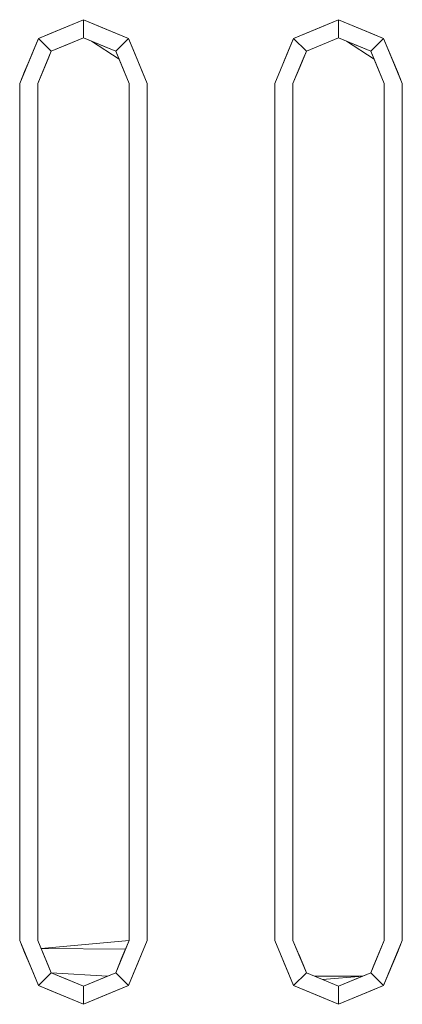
# Model space of a CAD drawing. Header units: millimetres. Extents: x 2 to 902, y -447 to 199.
# Tile 712 of 1056: x 20.485 to 20.695, y 173.058 to 173.598. Entities that reach past the tile are written whole.
import ezdxf

# ---------------------------------------------------------------- set-up
doc = ezdxf.new("R2010")
doc.units = ezdxf.units.MM
doc.header["$MEASUREMENT"] = 0
doc.layers.add('IFC-Elemento construtivo genérico-Contorno', color=253, linetype='Continuous', lineweight=5)

msp = doc.modelspace()

# ---------------------------------------------------------------- linework, layer by layer
at = {"layer": 'IFC-Elemento construtivo genérico-Contorno', "color": 7, "lineweight": 5}
for p, q in [((20.49521, 173.58796), (20.51996, 173.59821)), ((20.49521, 173.58796), (20.51377, 173.59565)), ((20.50759, 173.59308), (20.51996, 173.59821)), ((20.50759, 173.59308), (20.51377, 173.59565)), ((20.51377, 173.59565), (20.51996, 173.59821)), ((20.51377, 173.59565), (20.51996, 173.59821)), ((20.51996, 173.58821), (20.51996, 173.59821)), ((20.51996, 173.59821), (20.52615, 173.59565)), ((20.51996, 173.58821), (20.51996, 173.59821)), ((20.51996, 173.59821), (20.54471, 173.58796)), ((20.51996, 173.59821), (20.53233, 173.59308)), ((20.51996, 173.59821), (20.52615, 173.59565)), ((20.52615, 173.59565), (20.53233, 173.59308)), ((20.52615, 173.59565), (20.54471, 173.58796)), ((20.63521, 173.58796), (20.65996, 173.59821)), ((20.63521, 173.58796), (20.65377, 173.59565)), ((20.64759, 173.59308), (20.65996, 173.59821)), ((20.64759, 173.59308), (20.65377, 173.59565)), ((20.65377, 173.59565), (20.65996, 173.59821)), ((20.65377, 173.59565), (20.65996, 173.59821)), ((20.65996, 173.58821), (20.65996, 173.59821)), ((20.65996, 173.59821), (20.66615, 173.59565)), ((20.65996, 173.58821), (20.65996, 173.59821)), ((20.65996, 173.59821), (20.68471, 173.58796)), ((20.65996, 173.59821), (20.67233, 173.59308)), ((20.65996, 173.59821), (20.66615, 173.59565)), ((20.66615, 173.59565), (20.67233, 173.59308)), ((20.66615, 173.59565), (20.68471, 173.58796)), ((20.49521, 173.58796), (20.5014, 173.59052)), ((20.49521, 173.58796), (20.5014, 173.59052)), ((20.5014, 173.59052), (20.50759, 173.59308)), ((20.5014, 173.59052), (20.50759, 173.59308)), ((20.53233, 173.59308), (20.53852, 173.59052)), ((20.53233, 173.59308), (20.54471, 173.58796)), ((20.53852, 173.59052), (20.54471, 173.58796)), ((20.63521, 173.58796), (20.6414, 173.59052)), ((20.63521, 173.58796), (20.6414, 173.59052)), ((20.6414, 173.59052), (20.64759, 173.59308)), ((20.6414, 173.59052), (20.64759, 173.59308)), ((20.67233, 173.59308), (20.67852, 173.59052)), ((20.67233, 173.59308), (20.68471, 173.58796)), ((20.67852, 173.59052), (20.68471, 173.58796)), ((20.48496, 173.56321), (20.49521, 173.58796)), ((20.49009, 173.57558), (20.49521, 173.58796)), ((20.49265, 173.58177), (20.49521, 173.58796)), ((20.49521, 173.58796), (20.50228, 173.58088)), ((20.49521, 173.58796), (20.50228, 173.58088)), ((20.50228, 173.58088), (20.51996, 173.58821)), ((20.50228, 173.58088), (20.51996, 173.58821)), ((20.50228, 173.58088), (20.51554, 173.58638)), ((20.50228, 173.58088), (20.51112, 173.58454)), ((20.5067, 173.58272), (20.51996, 173.58821)), ((20.5067, 173.58272), (20.51112, 173.58454)), ((20.51112, 173.58454), (20.51996, 173.58821)), ((20.51112, 173.58454), (20.51554, 173.58638)), ((20.51554, 173.58638), (20.51996, 173.58821)), ((20.51554, 173.58638), (20.51996, 173.58821)), ((20.51996, 173.58821), (20.5288, 173.58454)), ((20.51996, 173.58821), (20.52438, 173.58638)), ((20.51996, 173.58821), (20.53764, 173.58088)), ((20.51996, 173.58821), (20.5288, 173.58454)), ((20.51996, 173.58821), (20.52438, 173.58638)), ((20.51996, 173.58821), (20.53322, 173.58272)), ((20.52438, 173.58638), (20.53947, 173.57647)), ((20.52438, 173.58638), (20.5288, 173.58454)), ((20.52438, 173.58638), (20.53764, 173.58088)), ((20.5288, 173.58454), (20.53764, 173.58088)), ((20.5288, 173.58454), (20.53322, 173.58272)), ((20.5288, 173.58454), (20.53764, 173.58088)), ((20.53764, 173.58088), (20.54471, 173.58796)), ((20.53764, 173.58088), (20.54471, 173.58796)), ((20.54471, 173.58796), (20.54727, 173.58177)), ((20.54471, 173.58796), (20.54983, 173.57558)), ((20.54471, 173.58796), (20.54727, 173.58177)), ((20.62496, 173.56321), (20.63521, 173.58796)), ((20.63009, 173.57558), (20.63521, 173.58796)), ((20.63265, 173.58177), (20.63521, 173.58796)), ((20.63521, 173.58796), (20.64228, 173.58088)), ((20.63521, 173.58796), (20.64228, 173.58088)), ((20.64228, 173.58088), (20.65996, 173.58821)), ((20.64228, 173.58088), (20.65996, 173.58821)), ((20.64228, 173.58088), (20.65554, 173.58638)), ((20.64228, 173.58088), (20.65112, 173.58454)), ((20.6467, 173.58272), (20.65996, 173.58821)), ((20.6467, 173.58272), (20.65112, 173.58454)), ((20.65112, 173.58454), (20.65996, 173.58821)), ((20.65112, 173.58454), (20.65554, 173.58638)), ((20.65554, 173.58638), (20.65996, 173.58821)), ((20.65554, 173.58638), (20.65996, 173.58821)), ((20.65996, 173.58821), (20.66438, 173.58638)), ((20.65996, 173.58821), (20.67764, 173.58088)), ((20.65996, 173.58821), (20.6688, 173.58454)), ((20.65996, 173.58821), (20.66438, 173.58638)), ((20.65996, 173.58821), (20.67322, 173.58272)), ((20.66438, 173.58638), (20.67947, 173.57647)), ((20.66438, 173.58638), (20.67322, 173.58272)), ((20.66438, 173.58638), (20.6688, 173.58454)), ((20.66438, 173.58638), (20.67764, 173.58088)), ((20.6688, 173.58454), (20.67322, 173.58272)), ((20.6688, 173.58454), (20.67764, 173.58088)), ((20.67764, 173.58088), (20.68471, 173.58796)), ((20.67764, 173.58088), (20.68471, 173.58796)), ((20.68471, 173.58796), (20.68727, 173.58177)), ((20.68471, 173.58796), (20.68983, 173.57558)), ((20.68471, 173.58796), (20.68727, 173.58177)), ((20.49009, 173.57558), (20.49265, 173.58177)), ((20.49885, 173.5726), (20.50228, 173.58088)), ((20.50057, 173.57674), (20.50228, 173.58088)), ((20.50228, 173.58088), (20.5067, 173.58272)), ((20.50228, 173.58088), (20.5067, 173.58272)), ((20.53322, 173.58272), (20.53764, 173.58088)), ((20.53322, 173.58272), (20.53764, 173.58088)), ((20.53764, 173.58088), (20.53947, 173.57647)), ((20.53764, 173.58088), (20.5413, 173.57204)), ((20.53764, 173.58088), (20.54496, 173.56321)), ((20.53764, 173.58088), (20.5413, 173.57204)), ((20.53764, 173.58088), (20.53947, 173.57647)), ((20.53764, 173.58088), (20.54313, 173.56763)), ((20.54727, 173.58177), (20.54983, 173.57558)), ((20.54727, 173.58177), (20.54983, 173.57558)), ((20.54727, 173.58177), (20.55496, 173.56321)), ((20.63009, 173.57558), (20.63265, 173.58177)), ((20.63885, 173.5726), (20.64228, 173.58088)), ((20.64057, 173.57674), (20.64228, 173.58088)), ((20.64228, 173.58088), (20.6467, 173.58272)), ((20.64228, 173.58088), (20.6467, 173.58272)), ((20.67322, 173.58272), (20.67764, 173.58088)), ((20.67322, 173.58272), (20.67764, 173.58088)), ((20.67764, 173.58088), (20.67947, 173.57647)), ((20.67764, 173.58088), (20.6813, 173.57204)), ((20.67764, 173.58088), (20.68496, 173.56321)), ((20.67764, 173.58088), (20.6813, 173.57204)), ((20.67764, 173.58088), (20.67947, 173.57647)), ((20.67764, 173.58088), (20.68313, 173.56763)), ((20.68727, 173.58177), (20.68983, 173.57558)), ((20.68727, 173.58177), (20.69496, 173.56321)), ((20.68727, 173.58177), (20.69224, 173.56978)), ((20.68727, 173.58177), (20.68983, 173.57558)), ((20.68727, 173.58177), (20.69496, 173.56321)), ((20.48496, 173.56321), (20.49009, 173.57558)), ((20.48768, 173.56978), (20.49009, 173.57558)), ((20.48768, 173.56978), (20.49009, 173.57558)), ((20.49496, 173.56321), (20.50057, 173.57674)), ((20.49496, 173.56321), (20.49885, 173.5726)), ((20.49496, 173.56321), (20.49885, 173.5726)), ((20.49691, 173.5679), (20.50057, 173.57674)), ((20.49691, 173.5679), (20.50057, 173.57674)), ((20.49885, 173.5726), (20.50057, 173.57674)), ((20.53947, 173.57647), (20.54313, 173.56763)), ((20.53947, 173.57647), (20.54496, 173.56321)), ((20.54983, 173.57558), (20.55224, 173.56978)), ((20.54983, 173.57558), (20.55496, 173.56321)), ((20.54983, 173.57558), (20.55224, 173.56978)), ((20.62768, 173.56978), (20.63009, 173.57558)), ((20.62768, 173.56978), (20.63009, 173.57558)), ((20.63496, 173.56321), (20.64057, 173.57674)), ((20.63496, 173.56321), (20.63885, 173.5726)), ((20.63496, 173.56321), (20.63885, 173.5726)), ((20.63691, 173.5679), (20.64057, 173.57674)), ((20.63691, 173.5679), (20.63885, 173.5726)), ((20.63885, 173.5726), (20.64057, 173.57674)), ((20.67947, 173.57647), (20.68313, 173.56763)), ((20.67947, 173.57647), (20.68496, 173.56321)), ((20.68983, 173.57558), (20.69224, 173.56978)), ((20.68983, 173.57558), (20.69496, 173.56321)), ((20.68983, 173.57558), (20.69224, 173.56978)), ((20.48496, 173.56321), (20.48768, 173.56978)), ((20.48496, 173.56321), (20.48768, 173.56978)), ((20.49496, 173.56321), (20.49691, 173.5679)), ((20.49496, 173.56321), (20.49691, 173.5679)), ((20.5413, 173.57204), (20.54496, 173.56321)), ((20.5413, 173.57204), (20.54496, 173.56321)), ((20.54313, 173.56763), (20.54496, 173.56321)), ((20.54313, 173.56763), (20.54496, 173.56321)), ((20.55224, 173.56978), (20.55496, 173.56321)), ((20.55224, 173.56978), (20.55496, 173.56321)), ((20.62496, 173.56321), (20.62768, 173.56978)), ((20.62496, 173.56321), (20.62768, 173.56978)), ((20.63496, 173.56321), (20.63691, 173.5679)), ((20.63496, 173.56321), (20.63691, 173.5679)), ((20.6813, 173.57204), (20.68496, 173.56321)), ((20.6813, 173.57204), (20.68496, 173.56321)), ((20.68313, 173.56763), (20.68496, 173.56321)), ((20.68313, 173.56763), (20.68496, 173.56321)), ((20.69224, 173.56978), (20.69496, 173.56321)), ((20.69224, 173.56978), (20.69496, 173.56321)), ((20.48496, 173.09321), (20.48496, 173.56321)), ((20.48496, 173.09321), (20.48496, 173.56321)), ((20.49496, 173.09321), (20.49496, 173.56321)), ((20.49496, 173.09321), (20.49496, 173.56321)), ((20.54496, 173.09321), (20.54496, 173.56321)), ((20.54496, 173.09321), (20.54496, 173.56321)), ((20.55496, 173.09321), (20.55496, 173.56321)), ((20.55496, 173.09321), (20.55496, 173.56321)), ((20.62496, 173.09321), (20.62496, 173.56321)), ((20.62496, 173.09321), (20.62496, 173.56321)), ((20.63496, 173.09321), (20.63496, 173.56321)), ((20.63496, 173.09321), (20.63496, 173.56321)), ((20.68496, 173.09321), (20.68496, 173.56321)), ((20.68496, 173.09321), (20.68496, 173.56321)), ((20.69496, 173.09321), (20.69496, 173.56321)), ((20.69496, 173.09321), (20.69496, 173.56321)), ((20.48496, 173.09321), (20.48768, 173.08663)), ((20.48496, 173.09321), (20.48768, 173.08663)), ((20.48496, 173.09321), (20.49265, 173.07465)), ((20.48496, 173.09321), (20.49521, 173.06846)), ((20.49496, 173.09321), (20.49679, 173.08879)), ((20.49496, 173.09321), (20.50228, 173.07553)), ((20.49496, 173.09321), (20.50045, 173.07996)), ((20.49496, 173.09321), (20.49679, 173.08879)), ((20.49679, 173.08879), (20.54496, 173.09321)), ((20.53764, 173.07553), (20.54496, 173.09321)), ((20.53935, 173.07967), (20.54496, 173.09321)), ((20.54107, 173.08382), (20.54496, 173.09321)), ((20.54301, 173.08851), (20.54496, 173.09321)), ((20.54301, 173.08851), (20.54496, 173.09321)), ((20.54471, 173.06846), (20.55496, 173.09321)), ((20.54727, 173.07465), (20.55496, 173.09321)), ((20.55224, 173.08663), (20.55496, 173.09321)), ((20.55224, 173.08663), (20.55496, 173.09321)), ((20.62496, 173.09321), (20.62768, 173.08663)), ((20.62496, 173.09321), (20.62768, 173.08663)), ((20.62496, 173.09321), (20.63265, 173.07465)), ((20.62496, 173.09321), (20.63521, 173.06846)), ((20.63496, 173.09321), (20.63679, 173.08879)), ((20.63496, 173.09321), (20.64228, 173.07553)), ((20.63496, 173.09321), (20.64045, 173.07996)), ((20.63496, 173.09321), (20.63679, 173.08879)), ((20.67764, 173.07553), (20.68496, 173.09321)), ((20.67935, 173.07967), (20.68496, 173.09321)), ((20.68107, 173.08382), (20.68496, 173.09321)), ((20.68301, 173.08851), (20.68496, 173.09321)), ((20.68301, 173.08851), (20.68496, 173.09321)), ((20.68471, 173.06846), (20.69496, 173.09321)), ((20.68727, 173.07465), (20.69496, 173.09321)), ((20.69224, 173.08663), (20.69496, 173.09321)), ((20.69224, 173.08663), (20.69496, 173.09321)), ((20.48768, 173.08663), (20.49009, 173.08083)), ((20.48768, 173.08663), (20.49009, 173.08083)), ((20.49679, 173.08879), (20.49862, 173.08437)), ((20.49679, 173.08879), (20.50045, 173.07996)), ((20.49679, 173.08879), (20.54301, 173.08851)), ((20.49679, 173.08879), (20.50228, 173.07553)), ((20.53935, 173.07967), (20.54301, 173.08851)), ((20.53935, 173.07967), (20.54301, 173.08851)), ((20.54107, 173.08382), (20.54301, 173.08851)), ((20.54471, 173.06846), (20.55224, 173.08663)), ((20.54983, 173.08083), (20.55224, 173.08663)), ((20.62768, 173.08663), (20.63009, 173.08083)), ((20.62768, 173.08663), (20.63009, 173.08083)), ((20.63679, 173.08879), (20.63862, 173.08437)), ((20.63679, 173.08879), (20.64045, 173.07996)), ((20.63679, 173.08879), (20.64228, 173.07553)), ((20.67935, 173.07967), (20.68301, 173.08851)), ((20.68107, 173.08382), (20.68301, 173.08851)), ((20.68471, 173.06846), (20.69224, 173.08663)), ((20.68983, 173.08083), (20.69224, 173.08663)), ((20.49009, 173.08083), (20.49265, 173.07465)), ((20.49862, 173.08437), (20.50228, 173.07553)), ((20.53935, 173.07967), (20.54107, 173.08382)), ((20.53935, 173.07967), (20.54107, 173.08382)), ((20.54727, 173.07465), (20.54983, 173.08083)), ((20.63009, 173.08083), (20.63265, 173.07465)), ((20.63862, 173.08437), (20.64228, 173.07553)), ((20.67764, 173.07553), (20.68107, 173.08382)), ((20.67935, 173.07967), (20.68107, 173.08382)), ((20.67935, 173.07967), (20.68107, 173.08382)), ((20.68727, 173.07465), (20.68983, 173.08083)), ((20.49521, 173.06846), (20.50228, 173.07553)), ((20.49521, 173.06846), (20.50228, 173.07553)), ((20.50045, 173.07996), (20.50228, 173.07553)), ((20.50045, 173.07996), (20.50228, 173.07553)), ((20.50228, 173.07553), (20.51112, 173.07187)), ((20.50228, 173.07553), (20.53322, 173.07371)), ((20.50228, 173.07553), (20.51996, 173.06821)), ((20.50228, 173.07553), (20.51554, 173.07004)), ((20.50228, 173.07553), (20.5067, 173.07371)), ((20.51996, 173.06821), (20.53764, 173.07553)), ((20.52438, 173.07004), (20.53764, 173.07553)), ((20.5288, 173.07187), (20.53764, 173.07553)), ((20.53322, 173.07371), (20.53764, 173.07553)), ((20.53322, 173.07371), (20.53764, 173.07553)), ((20.53764, 173.07553), (20.53935, 173.07967)), ((20.53764, 173.07553), (20.53935, 173.07967)), ((20.53764, 173.07553), (20.54471, 173.06846)), ((20.53764, 173.07553), (20.54471, 173.06846)), ((20.63521, 173.06846), (20.64228, 173.07553)), ((20.63521, 173.06846), (20.64228, 173.07553)), ((20.64045, 173.07996), (20.64228, 173.07553)), ((20.64045, 173.07996), (20.64228, 173.07553)), ((20.64228, 173.07553), (20.65112, 173.07187)), ((20.64228, 173.07553), (20.6467, 173.07371)), ((20.64228, 173.07553), (20.65996, 173.06821)), ((20.64228, 173.07553), (20.65554, 173.07004)), ((20.64228, 173.07553), (20.6467, 173.07371)), ((20.65996, 173.06821), (20.67764, 173.07553)), ((20.66438, 173.07004), (20.67764, 173.07553)), ((20.6688, 173.07187), (20.67764, 173.07553)), ((20.67322, 173.07371), (20.67764, 173.07553)), ((20.67322, 173.07371), (20.67764, 173.07553)), ((20.67764, 173.07553), (20.67935, 173.07967)), ((20.67764, 173.07553), (20.67935, 173.07967)), ((20.67764, 173.07553), (20.68471, 173.06846)), ((20.67764, 173.07553), (20.68471, 173.06846)), ((20.49265, 173.07465), (20.49521, 173.06846)), ((20.49265, 173.07465), (20.49521, 173.06846)), ((20.5067, 173.07371), (20.51996, 173.06821)), ((20.51112, 173.07187), (20.51996, 173.06821)), ((20.51554, 173.07004), (20.51996, 173.06821)), ((20.51996, 173.06821), (20.53322, 173.07371)), ((20.51996, 173.06821), (20.5288, 173.07187)), ((20.51996, 173.06821), (20.52438, 173.07004)), ((20.54471, 173.06846), (20.54727, 173.07465)), ((20.54471, 173.06846), (20.54727, 173.07465)), ((20.63265, 173.07465), (20.63521, 173.06846)), ((20.63265, 173.07465), (20.63521, 173.06846)), ((20.64669, 173.07371), (20.67322, 173.07371)), ((20.6467, 173.07371), (20.65996, 173.06821)), ((20.65112, 173.07187), (20.67323, 173.07371)), ((20.65112, 173.07187), (20.65996, 173.06821)), ((20.65112, 173.07187), (20.65554, 173.07004)), ((20.65554, 173.07004), (20.65996, 173.06821)), ((20.65554, 173.07004), (20.65996, 173.06821)), ((20.65996, 173.06821), (20.67322, 173.07371)), ((20.65996, 173.06821), (20.6688, 173.07187)), ((20.65996, 173.06821), (20.66438, 173.07004)), ((20.65996, 173.06821), (20.66438, 173.07004)), ((20.66438, 173.07004), (20.6688, 173.07187)), ((20.6688, 173.07187), (20.67322, 173.07371)), ((20.68471, 173.06846), (20.68727, 173.07465)), ((20.68471, 173.06846), (20.68727, 173.07465)), ((20.49521, 173.06846), (20.5014, 173.0659)), ((20.49521, 173.06846), (20.51996, 173.05821)), ((20.49521, 173.06846), (20.50759, 173.06333)), ((20.49521, 173.06846), (20.5014, 173.0659)), ((20.49521, 173.06846), (20.51377, 173.06078)), ((20.5014, 173.0659), (20.50759, 173.06333)), ((20.5014, 173.0659), (20.51996, 173.05821)), ((20.51996, 173.05821), (20.54471, 173.06846)), ((20.51996, 173.05821), (20.51996, 173.06821)), ((20.51996, 173.05821), (20.51996, 173.06821)), ((20.51996, 173.05821), (20.53852, 173.0659)), ((20.52615, 173.06078), (20.54471, 173.06846)), ((20.53233, 173.06333), (20.54471, 173.06846)), ((20.53233, 173.06333), (20.53852, 173.0659)), ((20.53852, 173.0659), (20.54471, 173.06846)), ((20.53852, 173.0659), (20.54471, 173.06846)), ((20.63521, 173.06846), (20.6414, 173.0659)), ((20.63521, 173.06846), (20.65996, 173.05821)), ((20.63521, 173.06846), (20.64759, 173.06333)), ((20.63521, 173.06846), (20.6414, 173.0659)), ((20.63521, 173.06846), (20.65377, 173.06078)), ((20.6414, 173.0659), (20.64759, 173.06333)), ((20.6414, 173.0659), (20.65996, 173.05821)), ((20.65996, 173.05821), (20.68471, 173.06846)), ((20.65996, 173.05821), (20.65996, 173.06821)), ((20.65996, 173.05821), (20.65996, 173.06821)), ((20.65996, 173.05821), (20.67852, 173.0659)), ((20.66615, 173.06078), (20.68471, 173.06846)), ((20.67233, 173.06333), (20.68471, 173.06846)), ((20.67233, 173.06333), (20.67852, 173.0659)), ((20.67852, 173.0659), (20.68471, 173.06846)), ((20.67852, 173.0659), (20.68471, 173.06846)), ((20.50759, 173.06333), (20.51377, 173.06078)), ((20.50759, 173.06333), (20.51996, 173.05821)), ((20.51377, 173.06078), (20.51996, 173.05821)), ((20.51377, 173.06078), (20.51996, 173.05821)), ((20.51996, 173.05821), (20.53233, 173.06333)), ((20.51996, 173.05821), (20.52615, 173.06078)), ((20.51996, 173.05821), (20.52615, 173.06078)), ((20.52615, 173.06078), (20.53233, 173.06333)), ((20.64759, 173.06333), (20.65377, 173.06078)), ((20.64759, 173.06333), (20.65996, 173.05821)), ((20.65377, 173.06078), (20.65996, 173.05821)), ((20.65377, 173.06078), (20.65996, 173.05821)), ((20.65996, 173.05821), (20.67233, 173.06333)), ((20.65996, 173.05821), (20.66615, 173.06078)), ((20.65996, 173.05821), (20.66615, 173.06078)), ((20.66615, 173.06078), (20.67233, 173.06333))]:
    msp.add_line(p, q, dxfattribs=at)

doc.saveas('drawing.dxf')
